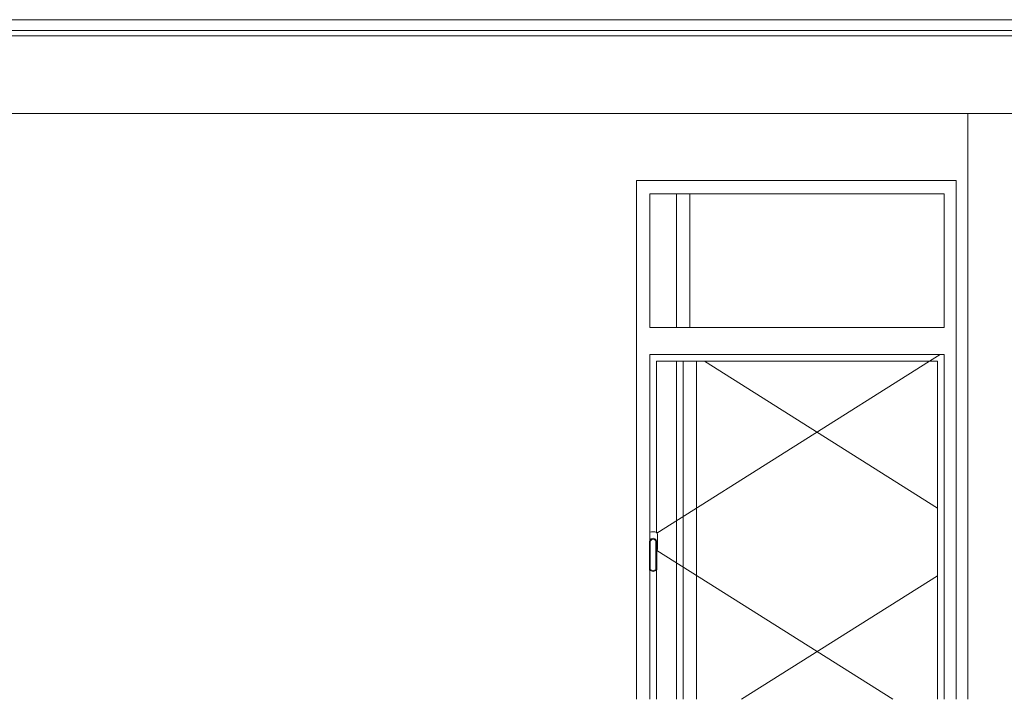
# Model space of a CAD drawing. Header units: millimetres. Extents: x -30280 to 309309, y -17460 to 4378.
# Tile 445 of 656: x 148429 to 152107, y -17460 to -14922. Entities that reach past the tile are written whole.
import ezdxf

# ---------------------------------------------------------------- set-up
doc = ezdxf.new("R2010")
doc.units = ezdxf.units.MM
doc.header["$MEASUREMENT"] = 0
doc.linetypes.add('Wipeout_Contour', pattern=[1000, 0, -1000])
doc.layers.add('P1_PLANTA PRIMERA_4_09_EI_Mobiliari general', color=7, linetype='Continuous')
doc.layers.add('P1_PLANTA PRIMERA_4_12_FAÇ_Façana', color=7, linetype='Continuous')
for name, color, linetype, lineweight in [('P1_PLANTA PRIMERA_4_09_EI_Mobiliari general_Pluma_Nº__88', 7, 'Continuous', 5), ('P1_PLANTA PRIMERA_4_10_ESTR_Fotjats_Pluma_Nº__1', 7, 'Continuous', 5), ('P1_PLANTA PRIMERA_4_12_FAÇ_Façana_Pluma_Nº__47', 7, 'Continuous', 20), ('P1_PLANTA PRIMERA_4_Nuevo_14_PAV_Soft Light Grey 0554_Pluma_Nº__29', 7, 'Continuous', 20)]:
    doc.layers.add(name, color=color, linetype=linetype, lineweight=lineweight)
doc.layers.add('P1_PLANTA PRIMERA_4_12_FAÇ_Façana_Pluma_Nº__3', color=7, linetype='Continuous', lineweight=5, true_color=0xa4a4a4)

msp = doc.modelspace()

# ---------------------------------------------------------------- linework, layer by layer
at = {"layer": 'P1_PLANTA PRIMERA_4_10_ESTR_Fotjats_Pluma_Nº__1', "color": 7, "linetype": 'Continuous', "lineweight": 5}
for p, q in [((164562, -14962.1), (140173.7, -14962.1)), ((164562, -14982.1), (140173.7, -14982.1))]:
    msp.add_line(p, q, dxfattribs=at)
at = {"layer": 'P1_PLANTA PRIMERA_4_Nuevo_14_PAV_Soft Light Grey 0554_Pluma_Nº__29', "color": 7, "linetype": 'Continuous', "lineweight": 20}
msp.add_line((151941.4, -14922.1), (146255.1, -14922.1), dxfattribs=at)
at = {"layer": 'P1_PLANTA PRIMERA_4_Nuevo_14_PAV_Soft Light Grey 0554_Pluma_Nº__29', "color": 7, "linetype": 'Continuous', "lineweight": 20, "flags": 128}
msp.add_lwpolyline([(161069.4, -14922.1), (151941.4, -14922.1)], dxfattribs=at)

# ---------------------------------------------------------------- wipeouts: each hides what was drawn before it
at = {"color": 254, "linetype": 'Wipeout_Contour', "lineweight": 0, "ltscale": 612207.13608}
msp.add_wipeout([(152370.4, -15272.1), (151970.4, -15272.1), (151970.4, -17460), (152370.4, -17460)], dxfattribs=at).dxf.layer = 'P1_PLANTA PRIMERA_4_09_EI_Mobiliari general'
at = {"color": 254, "linetype": 'Wipeout_Contour', "lineweight": 0, "ltscale": 599910.756847}
msp.add_wipeout([(150732.6, -15272.1), (147423.3, -15272.1), (147423.3, -17460), (150732.6, -17460)], dxfattribs=at).dxf.layer = 'P1_PLANTA PRIMERA_4_12_FAÇ_Façana'

# ---------------------------------------------------------------- next in the draw order: wipeouts: each hides what was drawn before it
at = {"color": 254, "linetype": 'Wipeout_Contour', "lineweight": 0, "ltscale": 611326.753876}
msp.add_wipeout([(151927.6, -15272.1), (151927.6, -17460), (151970.4, -17460), (151970.4, -15272.1)], dxfattribs=at).dxf.layer = 'P1_PLANTA PRIMERA_4_12_FAÇ_Façana'
at = {"color": 254, "linetype": 'Wipeout_Contour', "lineweight": 0, "ltscale": 1516846.896810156}
msp.add_wipeout([(150732.6, -15572.1), (150732.6, -17460), (150782.6, -17460), (150782.6, -16977.6), (150781.6, -16976.1), (150781.6, -16872.1), (150782.6, -16868.3), (150782.6, -16172.1), (150782.6, -16072.1), (150782.6, -15572.1)], dxfattribs=at).dxf.layer = 'P1_PLANTA PRIMERA_4_12_FAÇ_Façana'

# ---------------------------------------------------------------- next in the draw order: linework, layer by layer
at = {"layer": 'P1_PLANTA PRIMERA_4_09_EI_Mobiliari general_Pluma_Nº__88', "color": 7, "linetype": 'Continuous', "lineweight": 5}
msp.add_line((151970.4, -17460), (151970.4, -15272.1), dxfattribs=at)

# ---------------------------------------------------------------- next in the draw order: wipeouts: each hides what was drawn before it
at = {"color": 254, "linetype": 'Wipeout_Contour', "lineweight": 0, "ltscale": 608445.803748}
msp.add_wipeout([(150732.6, -15522.1), (151927.6, -15522.1), (151927.6, -15272.1), (150732.6, -15272.1)], dxfattribs=at).dxf.layer = 'P1_PLANTA PRIMERA_4_12_FAÇ_Façana'
at = {"color": 254, "linetype": 'Wipeout_Contour', "lineweight": 0, "ltscale": 916685.630483}
msp.add_wipeout([(151927.6, -15572.1), (151882.6, -15572.1), (151882.6, -16072.1), (151882.6, -16172.1), (151882.6, -17460), (151927.6, -17460)], dxfattribs=at).dxf.layer = 'P1_PLANTA PRIMERA_4_12_FAÇ_Façana'
at = {"color": 254, "linetype": 'Wipeout_Contour', "lineweight": 0, "ltscale": 2579552.392680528}
msp.add_wipeout([(150782.6, -16868.3), (150783.4, -16865.3), (150788.4, -16860.4), (150795.1, -16858.6), (150801.9, -16860.4), (150806.8, -16865.3), (150808.6, -16872.1), (150808.6, -16905.2), (150809.8, -16904.1), (150811.1, -16899.1), (150811.1, -16845.1), (150809.8, -16840.1), (150806.1, -16836.4), (150801.1, -16835.1), (150789.1, -16835.1), (150784.1, -16836.4), (150782.6, -16837.9)], dxfattribs=at).dxf.layer = 'P1_PLANTA PRIMERA_4_12_FAÇ_Façana'
at = {"color": 254, "linetype": 'Wipeout_Contour', "lineweight": 0, "ltscale": 606970.867071}
msp.add_wipeout([(150783.6, -16979.1), (150795.1, -16982.1), (150795.1, -16979), (150785.5, -16976.4)], dxfattribs=at).dxf.layer = 'P1_PLANTA PRIMERA_4_12_FAÇ_Façana'

# ---------------------------------------------------------------- next in the draw order: linework, layer by layer
at = {"layer": 'P1_PLANTA PRIMERA_4_10_ESTR_Fotjats_Pluma_Nº__1', "color": 7, "linetype": 'Continuous', "lineweight": 5}
msp.add_line((164562, -15272.1), (140173.7, -15272.1), dxfattribs=at)

# ---------------------------------------------------------------- next in the draw order: wipeouts: each hides what was drawn before it
at = {"color": 254, "linetype": 'Wipeout_Contour', "lineweight": 0, "ltscale": 912770.130769}
msp.add_wipeout([(150732.6, -15572.1), (150782.6, -15572.1), (151882.6, -15572.1), (151927.6, -15572.1), (151927.6, -15522.1), (150732.6, -15522.1)], dxfattribs=at).dxf.layer = 'P1_PLANTA PRIMERA_4_12_FAÇ_Façana'
at = {"color": 254, "linetype": 'Wipeout_Contour', "lineweight": 0, "ltscale": 608755.954308}
msp.add_wipeout([(150782.6, -16172.1), (151882.6, -16172.1), (151882.6, -16072.1), (150782.6, -16072.1)], dxfattribs=at).dxf.layer = 'P1_PLANTA PRIMERA_4_12_FAÇ_Façana'
at = {"color": 254, "linetype": 'Wipeout_Contour', "lineweight": 0, "ltscale": 1213717.887479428}
msp.add_wipeout([(150782.6, -16197.1), (150782.6, -16837.9), (150784.1, -16836.4), (150789.1, -16835.1), (150801.1, -16835.1), (150806.1, -16836.4), (150807.6, -16837.9), (150807.6, -16197.1)], dxfattribs=at).dxf.layer = 'P1_PLANTA PRIMERA_4_12_FAÇ_Façana'
at = {"color": 254, "linetype": 'Wipeout_Contour', "lineweight": 0, "ltscale": 611203.744121}
msp.add_wipeout([(151882.6, -16197.1), (151857.6, -16197.1), (151857.6, -17460), (151882.6, -17460)], dxfattribs=at).dxf.layer = 'P1_PLANTA PRIMERA_4_12_FAÇ_Façana'
at = {"color": 254, "linetype": 'Wipeout_Contour', "lineweight": 0, "ltscale": 607013.198459}
msp.add_wipeout([(150795.1, -16982.1), (150806.6, -16979.1), (150804.8, -16976.4), (150795.1, -16979)], dxfattribs=at).dxf.layer = 'P1_PLANTA PRIMERA_4_12_FAÇ_Façana'

# ---------------------------------------------------------------- next in the draw order: linework, layer by layer
at = {"layer": 'P1_PLANTA PRIMERA_4_12_FAÇ_Façana_Pluma_Nº__3', "color": 253, "linetype": 'Continuous', "lineweight": 5, "true_color": 0xa4a4a4}
for p, q in [((150784.1, -16836.4), (150782.6, -16837.9)), ((150789.1, -16835.1), (150784.1, -16836.4))]:
    msp.add_line(p, q, dxfattribs=at)
at = {"layer": 'P1_PLANTA PRIMERA_4_12_FAÇ_Façana_Pluma_Nº__47', "color": 7, "linetype": 'Continuous', "lineweight": 20}
for p, q in [((150732.6, -15522.1), (150732.6, -17460)), ((151927.6, -15522.1), (150732.6, -15522.1)), ((151927.6, -15522.1), (151927.6, -17460))]:
    msp.add_line(p, q, dxfattribs=at)

# ---------------------------------------------------------------- next in the draw order: wipeouts: each hides what was drawn before it
at = {"color": 254, "linetype": 'Wipeout_Contour', "lineweight": 0, "ltscale": 608630.781501}
msp.add_wipeout([(150782.6, -15572.1), (150782.6, -16072.1), (151882.6, -16072.1), (151882.6, -15572.1)], dxfattribs=at).dxf.layer = 'P1_PLANTA PRIMERA_4_12_FAÇ_Façana'
at = {"color": 254, "linetype": 'Wipeout_Contour', "lineweight": 0, "ltscale": 913176.450313}
msp.add_wipeout([(150782.6, -16197.1), (150807.6, -16197.1), (151857.6, -16197.1), (151882.6, -16197.1), (151882.6, -16172.1), (150782.6, -16172.1)], dxfattribs=at).dxf.layer = 'P1_PLANTA PRIMERA_4_12_FAÇ_Façana'
at = {"color": 254, "linetype": 'Wipeout_Contour', "lineweight": 0, "ltscale": 606945.749512}
msp.add_wipeout([(150781.6, -16976.1), (150783.6, -16979.1), (150785.5, -16976.4), (150784.6, -16975.1)], dxfattribs=at).dxf.layer = 'P1_PLANTA PRIMERA_4_12_FAÇ_Façana'
at = {"color": 254, "linetype": 'Wipeout_Contour', "lineweight": 0, "ltscale": 607036.043007}
msp.add_wipeout([(150806.6, -16979.1), (150808.6, -16976.1), (150805.6, -16975.1), (150804.8, -16976.4)], dxfattribs=at).dxf.layer = 'P1_PLANTA PRIMERA_4_12_FAÇ_Façana'

# ---------------------------------------------------------------- next in the draw order: linework, layer by layer
at = {"layer": 'P1_PLANTA PRIMERA_4_12_FAÇ_Façana_Pluma_Nº__3', "color": 253, "linetype": 'Continuous', "lineweight": 5, "true_color": 0xa4a4a4}
for p, q in [((150782.6, -16072.1), (150782.6, -15572.1)), ((150782.6, -15572.1), (151882.6, -15572.1)), ((150932.8, -15572.1), (150932.8, -16072.1)), ((151882.6, -15572.1), (151882.6, -16072.1)), ((151882.6, -16072.1), (150782.6, -16072.1)), ((150782.6, -16172.1), (151882.6, -16172.1)), ((151882.6, -16172.1), (151882.6, -17460))]:
    msp.add_line(p, q, dxfattribs=at)
at = {"layer": 'P1_PLANTA PRIMERA_4_12_FAÇ_Façana_Pluma_Nº__47', "color": 7, "linetype": 'Continuous', "lineweight": 20}
msp.add_line((150882.8, -16072.1), (150882.8, -15572.1), dxfattribs=at)

# ---------------------------------------------------------------- next in the draw order: wipeouts: each hides what was drawn before it
at = {"color": 254, "linetype": 'Wipeout_Contour', "lineweight": 0, "ltscale": 606919.71063}
msp.add_wipeout([(150781.6, -16872.1), (150781.6, -16976.1), (150784.6, -16975.1), (150784.6, -16872.4)], dxfattribs=at).dxf.layer = 'P1_PLANTA PRIMERA_4_12_FAÇ_Façana'
at = {"color": 254, "linetype": 'Wipeout_Contour', "lineweight": 0, "ltscale": 607015.11168}
msp.add_wipeout([(150808.6, -16976.1), (150808.6, -16872.1), (150805.6, -16872.4), (150805.6, -16975.1)], dxfattribs=at).dxf.layer = 'P1_PLANTA PRIMERA_4_12_FAÇ_Façana'

# ---------------------------------------------------------------- next in the draw order: wipeouts: each hides what was drawn before it
at = {"color": 254, "linetype": 'Wipeout_Contour', "lineweight": 0, "ltscale": 606898.519988}
msp.add_wipeout([(150783.4, -16865.3), (150781.6, -16872.1), (150784.6, -16872.4), (150786.1, -16866.9)], dxfattribs=at).dxf.layer = 'P1_PLANTA PRIMERA_4_12_FAÇ_Façana'

# ---------------------------------------------------------------- next in the draw order: wipeouts: each hides what was drawn before it
at = {"color": 254, "linetype": 'Wipeout_Contour', "lineweight": 0, "ltscale": 606987.488877}
msp.add_wipeout([(150808.6, -16872.1), (150806.8, -16865.3), (150804.1, -16866.9), (150805.6, -16872.4)], dxfattribs=at).dxf.layer = 'P1_PLANTA PRIMERA_4_12_FAÇ_Façana'

# ---------------------------------------------------------------- next in the draw order: wipeouts: each hides what was drawn before it
at = {"color": 254, "linetype": 'Wipeout_Contour', "lineweight": 0, "ltscale": 606908.049946}
msp.add_wipeout([(150788.4, -16860.4), (150783.4, -16865.3), (150786.1, -16866.9), (150789.9, -16863)], dxfattribs=at).dxf.layer = 'P1_PLANTA PRIMERA_4_12_FAÇ_Façana'

# ---------------------------------------------------------------- next in the draw order: wipeouts: each hides what was drawn before it
at = {"color": 254, "linetype": 'Wipeout_Contour', "lineweight": 0, "ltscale": 606973.273514}
msp.add_wipeout([(150806.8, -16865.3), (150801.9, -16860.4), (150800.3, -16863), (150804.1, -16866.9)], dxfattribs=at).dxf.layer = 'P1_PLANTA PRIMERA_4_12_FAÇ_Façana'

# ---------------------------------------------------------------- next in the draw order: wipeouts: each hides what was drawn before it
at = {"color": 254, "linetype": 'Wipeout_Contour', "lineweight": 0, "ltscale": 606927.22309}
msp.add_wipeout([(150795.1, -16858.6), (150788.4, -16860.4), (150789.9, -16863), (150795.1, -16861.7)], dxfattribs=at).dxf.layer = 'P1_PLANTA PRIMERA_4_12_FAÇ_Façana'

# ---------------------------------------------------------------- next in the draw order: wipeouts: each hides what was drawn before it
at = {"color": 254, "linetype": 'Wipeout_Contour', "lineweight": 0, "ltscale": 606951.426544}
msp.add_wipeout([(150801.9, -16860.4), (150795.1, -16858.6), (150795.1, -16861.7), (150800.3, -16863)], dxfattribs=at).dxf.layer = 'P1_PLANTA PRIMERA_4_12_FAÇ_Façana'

# ---------------------------------------------------------------- next in the draw order: wipeouts: each hides what was drawn before it
at = {"color": 254, "linetype": 'Wipeout_Contour', "lineweight": 0, "ltscale": 1820886.702591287}
msp.add_wipeout([(150785.5, -16976.4), (150795.1, -16979), (150804.8, -16976.4), (150805.6, -16975.1), (150805.6, -16872.4), (150804.1, -16866.9), (150800.3, -16863), (150795.1, -16861.7), (150789.9, -16863), (150786.1, -16866.9), (150784.6, -16872.4), (150784.6, -16975.1)], dxfattribs=at).dxf.layer = 'P1_PLANTA PRIMERA_4_12_FAÇ_Façana'

# ---------------------------------------------------------------- next in the draw order: linework, layer by layer
at = {"layer": 'P1_PLANTA PRIMERA_4_12_FAÇ_Façana_Pluma_Nº__3', "color": 253, "linetype": 'Continuous', "lineweight": 5, "true_color": 0xa4a4a4}
for p, q in [((150782.6, -16868.3), (150782.6, -16172.1)), ((150781.6, -16872.1), (150783.4, -16865.3)), ((150783.4, -16865.3), (150788.4, -16860.4)), ((150784.6, -16872.4), (150786.1, -16866.9))]:
    msp.add_line(p, q, dxfattribs=at)

# ---------------------------------------------------------------- next in the draw order: wipeouts: each hides what was drawn before it
at = {"color": 254, "linetype": 'Wipeout_Contour', "lineweight": 0, "ltscale": 1062344.97820316}
msp.add_wipeout([(150782.6, -16977.6), (150782.6, -17460), (150807.6, -17460), (150807.6, -16977.6), (150806.6, -16979.1), (150795.1, -16982.1), (150783.6, -16979.1)], dxfattribs=at).dxf.layer = 'P1_PLANTA PRIMERA_4_12_FAÇ_Façana'

# ---------------------------------------------------------------- next in the draw order: linework, layer by layer
at = {"layer": 'P1_PLANTA PRIMERA_4_12_FAÇ_Façana_Pluma_Nº__3', "color": 253, "linetype": 'Continuous', "lineweight": 5, "true_color": 0xa4a4a4}
for p, q in [((150781.6, -16976.1), (150781.6, -16872.1)), ((150784.6, -16975.1), (150784.6, -16872.4)), ((150783.6, -16979.1), (150781.6, -16976.1)), ((150782.6, -17460), (150782.6, -16977.6)), ((150785.5, -16976.4), (150784.6, -16975.1))]:
    msp.add_line(p, q, dxfattribs=at)

# ---------------------------------------------------------------- next in the draw order: wipeouts: each hides what was drawn before it
at = {"color": 254, "linetype": 'Wipeout_Contour', "lineweight": 0, "ltscale": 1823095.377470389}
msp.add_wipeout([(150807.6, -16197.1), (150807.6, -16837.9), (150809.8, -16840.1), (150811.1, -16845.1), (150811.1, -16899.1), (150809.8, -16904.1), (150808.6, -16905.2), (150808.6, -16976.1), (150807.6, -16977.6), (150807.6, -17460), (151857.6, -17460), (151857.6, -16197.1)], dxfattribs=at).dxf.layer = 'P1_PLANTA PRIMERA_4_12_FAÇ_Façana'

# ---------------------------------------------------------------- next in the draw order: linework, layer by layer
at = {"layer": 'P1_PLANTA PRIMERA_4_12_FAÇ_Façana_Pluma_Nº__3', "color": 253, "linetype": 'Continuous', "lineweight": 5, "true_color": 0xa4a4a4}
for p, q in [((151868, -16172.1), (151828.3, -16197.1)), ((150807.6, -16837.9), (150807.6, -16197.1)), ((150807.6, -16197.1), (151857.6, -16197.1)), ((151828.3, -16197.1), (150809.2, -16839.5)), ((150907.8, -17460), (150907.8, -16197.1)), ((150957.8, -16197.1), (150957.8, -17460)), ((150987.1, -16197.1), (151857.6, -16745.9)), ((151857.6, -16197.1), (151857.6, -17460)), ((150801.1, -16835.1), (150789.1, -16835.1)), ((150806.1, -16836.4), (150801.1, -16835.1)), ((150809.8, -16840.1), (150806.1, -16836.4)), ((150811.1, -16845.1), (150809.8, -16840.1)), ((150811.1, -16899.1), (150811.1, -16845.1)), ((150786.1, -16866.9), (150789.9, -16863)), ((150788.4, -16860.4), (150795.1, -16858.6)), ((150789.9, -16863), (150795.1, -16861.7)), ((150795.1, -16858.6), (150801.9, -16860.4)), ((150795.1, -16861.7), (150800.3, -16863)), ((150800.3, -16863), (150804.1, -16866.9)), ((150801.9, -16860.4), (150806.8, -16865.3)), ((150804.1, -16866.9), (150805.6, -16872.4)), ((150805.6, -16872.4), (150805.6, -16975.1)), ((150806.8, -16865.3), (150808.6, -16872.1)), ((150808.6, -16872.1), (150808.6, -16976.1)), ((150808.6, -16905.2), (150809.8, -16904.1)), ((151690.2, -17460), (150809.2, -16904.6)), ((150809.8, -16904.1), (150811.1, -16899.1)), ((150795.1, -16982.1), (150783.6, -16979.1)), ((150795.1, -16979), (150785.5, -16976.4)), ((150804.8, -16976.4), (150795.1, -16979)), ((150806.6, -16979.1), (150795.1, -16982.1)), ((150805.6, -16975.1), (150804.8, -16976.4)), ((150808.6, -16976.1), (150806.6, -16979.1)), ((150807.6, -17460), (150807.6, -16977.6)), ((151125.2, -17460), (151857.6, -16998.3))]:
    msp.add_line(p, q, dxfattribs=at)
at = {"layer": 'P1_PLANTA PRIMERA_4_12_FAÇ_Façana_Pluma_Nº__47', "color": 7, "linetype": 'Continuous', "lineweight": 20}
msp.add_line((150882.8, -17460), (150882.8, -16197.1), dxfattribs=at)

doc.saveas('drawing.dxf')
